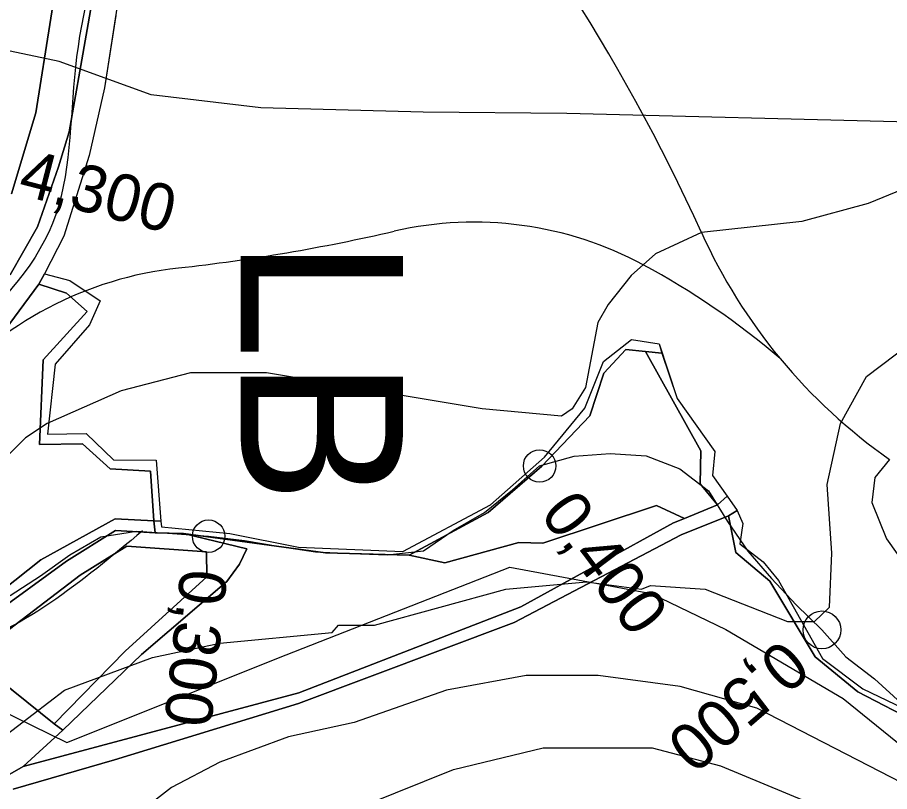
# Model space of a CAD drawing. Extents: x -510989 to -501240, y -1184665 to -1176098.
# Drawn here: x -502799.8 to -502558, y -1180893.2 to -1180678.4 of the extents above; entities that cross this region are included whole.
import ezdxf

# ---------------------------------------------------------------- set-up
doc = ezdxf.new("R2010")
doc.units = 0
for name, color, linetype in [('lesni_pozemek', 7, 'Continuous'), ('NAVRH_rozvodnice', 7, 'Continuous'), ('orna_puda', 7, 'Continuous'), ('ostatni_plocha_x_neplodna_puda', 7, 'Continuous'), ('ostatni_plocha_x_ostatni_komunikace', 7, 'Continuous'), ('popis', 7, 'Continuous'), ('STAV_povodi', 7, 'Continuous'), ('STAV_USES', 7, 'Continuous'), ('STAV_zaplavove_uzemi', 7, 'Continuous'), ('trasovani_toku', 7, 'Continuous'), ('trvaly_travni_porost', 7, 'Continuous'), ('vodni_plocha_x_vodni_tok_v_koryt_prir_n_upr', 7, 'Continuous'), ('vrstevnice_01', 7, 'Continuous'), ('vrstevnice_02', 7, 'Continuous')]:
    doc.layers.add(name, color=color, linetype=linetype)

msp = doc.modelspace()

# ---------------------------------------------------------------- linework, layer by layer
at = {"layer": 'lesni_pozemek'}
for points in [[(-502631.12, -1180770.47), (-502625.72, -1180771.03), (-502610.3, -1180798.61), (-502610.54, -1180807.81), (-502605.73, -1180813.64), (-502614.89, -1180817.39), (-502622.59, -1180813.79), (-502654.14, -1180824.26), (-502660.83, -1180824.02), (-502681.33, -1180829.71), (-502691.2, -1180827.6), (-502669.32, -1180815.73), (-502654.42, -1180802.89), (-502641.14, -1180788.89), (-502637.2, -1180777.1)], [(-502622.59, -1180813.79), (-502614.89, -1180817.39), (-502617.89, -1180818.58), (-502660.27, -1180841.9), (-502721.8, -1180865.8), (-502798.25, -1180886.18), (-502787.21, -1180876.17), (-502765.47, -1180855.11), (-502741.77, -1180834.87), (-502738.26, -1180830.04), (-502736.22, -1180825.78), (-502753.8, -1180821.6), (-502714.38, -1180826.96), (-502691.2, -1180827.6), (-502681.33, -1180829.71), (-502660.83, -1180824.02), (-502654.14, -1180824.26)], [(-502600.3, -1180815.19), (-502598.7, -1180818.74), (-502599.5, -1180824.47), (-502593.02, -1180829.38), (-502588.78, -1180834.59), (-502576.62, -1180856.26), (-502565.39, -1180864.64), (-502543.25, -1180875.29), (-502527.16, -1180874.79), (-502524.04, -1180876.47), (-502534.5, -1180876.49), (-502542.39, -1180877.27), (-502549.74, -1180874.33), (-502566.8, -1180865.53), (-502578.65, -1180855.77), (-502591.19, -1180834.74), (-502600.6, -1180826.83), (-502602.66, -1180816.62)]]:
    msp.add_lwpolyline(points, close=True, dxfattribs=at)
msp.add_lwpolyline([(-502801.01, -1180892.5), (-502772.87, -1180884.37), (-502721.93, -1180868.76), (-502662.05, -1180846.24), (-502615.83, -1180821.96), (-502602.66, -1180816.62), (-502600.6, -1180826.83), (-502591.19, -1180834.74), (-502578.65, -1180855.77), (-502566.8, -1180865.53), (-502549.74, -1180874.33), (-502542.39, -1180877.27), (-502529.39, -1180892.94), (-502512.56, -1180903.15), (-502506.32, -1180908.67), (-502491.28, -1180923.41), (-502476.75, -1180945.25), (-502421.86, -1180943.98), (-502397.42, -1180943.85), (-502378.98, -1180969.22), (-502365.51, -1181018.48), (-502344.01, -1181040.98)], dxfattribs=at)
at = {"layer": 'NAVRH_rozvodnice'}
for centre, radius, start, end in [((-503084.28, -1180952.21), 520.24, 24.3149, 59.9272), ((-502673.19, -1180834.01), 98.84, 61.6783, 102.9508), ((-502814.44, -1180219.79), 531.41, 276.4039, 282.9508), ((-502469.14, -1180674.27), 154.78, 204.3149, 234.9627), ((-502743.75, -1180849.62), 102.37, 96.4039, 139.0843), ((-502729.16, -1180937.86), 216.82, 49.4935, 61.6783)]:
    msp.add_arc(centre, radius, start, end, dxfattribs=at)
at = {"layer": 'orna_puda'}
for points in [[(-502792.36, -1180749.51), (-502785.29, -1180751.35), (-502776.91, -1180757), (-502779.87, -1180763.64), (-502789.4, -1180774.57), (-502791.51, -1180794.02), (-502780.74, -1180793.81), (-502773.23, -1180801.16), (-502761.36, -1180801.23), (-502760.06, -1180818.15), (-502762.05, -1180818.06), (-502762.94, -1180804.22), (-502774.16, -1180803.61), (-502781.78, -1180796.7), (-502793.67, -1180796.9), (-502792.68, -1180773.38), (-502780.49, -1180759.94), (-502786.27, -1180754.91), (-502793.9, -1180752.35)], [(-502793.9, -1180752.35), (-502786.27, -1180754.91), (-502780.49, -1180759.94), (-502792.68, -1180773.38), (-502793.67, -1180796.9), (-502781.78, -1180796.7), (-502774.16, -1180803.61), (-502762.94, -1180804.22), (-502762.05, -1180818.06), (-502772.76, -1180817.46), (-502793.35, -1180828.83), (-502804.14, -1180837.43), (-502809.48, -1180835.13), (-502818.29, -1180827.84), (-502812.43, -1180809.35), (-502821.06, -1180785.72), (-502808.75, -1180772.47)], [(-502747.4, -1180826.66), (-502747.35, -1180833.59), (-502769.96, -1180854.2), (-502789.65, -1180874.39), (-502812.95, -1180855.69), (-502803.61, -1180849.28), (-502782.45, -1180833.13), (-502769.46, -1180825.1)], [(-502851.54, -1180851.14), (-502825.93, -1180850.4), (-502812.95, -1180855.69), (-502789.65, -1180874.39), (-502787.21, -1180876.17), (-502798.25, -1180886.18), (-502804.55, -1180889.84), (-502844.37, -1180865.02), (-502876.23, -1180850.15)]]:
    msp.add_lwpolyline(points, close=True, dxfattribs=at)
at = {"layer": 'ostatni_plocha_x_neplodna_puda'}
for points in [[(-502801.45, -1180727.35), (-502794.75, -1180704.83), (-502786.44, -1180652.25), (-502781.25, -1180635.2), (-502776.65, -1180623.48), (-502754.57, -1180591.61), (-502738.04, -1180577.78), (-502741, -1180592.8), (-502749.21, -1180599.72), (-502765.63, -1180625.17), (-502771.66, -1180638.62), (-502776.02, -1180656.36), (-502785.44, -1180710.09), (-502788.47, -1180719.84), (-502794.23, -1180736.5), (-502801.8, -1180749.77)], [(-502801.8, -1180749.77), (-502794.23, -1180736.5), (-502788.47, -1180719.84), (-502785.44, -1180710.09), (-502776.02, -1180656.36), (-502771.66, -1180638.62), (-502765.63, -1180625.17), (-502749.21, -1180599.72), (-502741, -1180592.8), (-502743.17, -1180603.25), (-502758.56, -1180625.91), (-502764.8, -1180640.56), (-502769.46, -1180657.77), (-502775.69, -1180697.93), (-502779.98, -1180716.63), (-502786.99, -1180739.08), (-502792.36, -1180749.51), (-502793.9, -1180752.35), (-502808.75, -1180772.47)]]:
    msp.add_lwpolyline(points, dxfattribs=at)
msp.add_lwpolyline([(-502625.72, -1180771.03), (-502621.14, -1180771.51), (-502616.89, -1180784.13), (-502606.43, -1180798.76), (-502607.09, -1180805.43), (-502603, -1180811.21), (-502605.73, -1180813.64), (-502610.54, -1180807.81), (-502610.3, -1180798.61)], close=True, dxfattribs=at)
at = {"layer": 'ostatni_plocha_x_ostatni_komunikace'}
msp.add_lwpolyline([(-502804.55, -1180889.84), (-502798.25, -1180886.18), (-502721.8, -1180865.8), (-502660.27, -1180841.9), (-502617.89, -1180818.58), (-502614.89, -1180817.39), (-502605.73, -1180813.64), (-502603, -1180811.21), (-502600.3, -1180815.19), (-502602.66, -1180816.62), (-502615.83, -1180821.96), (-502662.05, -1180846.24), (-502721.93, -1180868.76), (-502772.87, -1180884.37), (-502801.01, -1180892.5)], dxfattribs=at)
at = {"layer": 'popis'}
msp.add_lwpolyline([(-502772.58, -1180677.85), (-502775.69, -1180697.93), (-502779.98, -1180716.63), (-502786.99, -1180739.08), (-502792.36, -1180749.51), (-502785.29, -1180751.35), (-502776.91, -1180757), (-502779.87, -1180763.64), (-502789.4, -1180774.57), (-502791.51, -1180794.02), (-502780.74, -1180793.81), (-502773.23, -1180801.16), (-502761.36, -1180801.23), (-502760.06, -1180818.15), (-502759.92, -1180819.69), (-502740.94, -1180821.58), (-502721.9, -1180825.36), (-502692.96, -1180826.52), (-502668.68, -1180813.61), (-502653.69, -1180800.38), (-502642.53, -1180786.76), (-502637.28, -1180773.82), (-502629.57, -1180767.75), (-502621.9, -1180768.9), (-502616.89, -1180784.13), (-502606.43, -1180798.76), (-502607.09, -1180805.43), (-502603, -1180811.21), (-502600.3, -1180815.19), (-502598.7, -1180818.74), (-502599.5, -1180824.47), (-502593.02, -1180829.38), (-502588.78, -1180834.59), (-502582.7, -1180845.43), (-502576.62, -1180856.26), (-502565.39, -1180864.64), (-502543.25, -1180875.29)], dxfattribs=at)
at = {"layer": 'STAV_povodi'}
for centre, radius, start, end in [((-503084.28, -1180952.21), 520.24, 24.3149, 59.9272), ((-502469.14, -1180674.27), 154.78, 204.3149, 234.9627)]:
    msp.add_arc(centre, radius, start, end, dxfattribs=at)
at = {"layer": 'STAV_USES'}
for p, q in [((-502788.23, -1180690.57), (-502817.61, -1180684.48)), ((-502788.23, -1180690.57), (-502817.61, -1180684.48)), ((-502762.71, -1180699.81), (-502788.23, -1180690.57)), ((-502762.71, -1180699.81), (-502788.23, -1180690.57)), ((-502732.31, -1180703.46), (-502762.71, -1180699.81)), ((-502732.31, -1180703.46), (-502762.71, -1180699.81)), ((-502687.32, -1180704.68), (-502732.31, -1180703.46)), ((-502687.32, -1180704.68), (-502732.31, -1180703.46)), ((-502647.5, -1180704.98), (-502687.32, -1180704.68)), ((-502647.5, -1180704.98), (-502687.32, -1180704.68)), ((-502542.62, -1180707.72), (-502647.5, -1180704.98)), ((-502542.62, -1180707.72), (-502647.5, -1180704.98)), ((-502692.79, -1180842.44), (-502663.3, -1180830.88)), ((-502692.79, -1180842.44), (-502663.3, -1180830.88)), ((-502663.3, -1180830.88), (-502624.09, -1180838.18)), ((-502663.3, -1180830.88), (-502624.09, -1180838.18)), ((-502624.09, -1180838.18), (-502603.42, -1180848.22)), ((-502624.09, -1180838.18), (-502603.42, -1180848.22)), ((-502725.32, -1180855.21), (-502692.79, -1180842.44)), ((-502725.32, -1180855.21), (-502692.79, -1180842.44)), ((-502603.42, -1180848.22), (-502570.89, -1180867.38)), ((-502603.42, -1180848.22), (-502570.89, -1180867.38)), ((-502786.12, -1180879.54), (-502725.32, -1180855.21)), ((-502786.12, -1180879.54), (-502725.32, -1180855.21)), ((-502821.07, -1180862.51), (-502786.12, -1180879.54)), ((-502821.07, -1180862.51), (-502786.12, -1180879.54)), ((-502570.89, -1180867.38), (-502545.66, -1180887.75)), ((-502570.89, -1180867.38), (-502545.66, -1180887.75))]:
    msp.add_line(p, q, dxfattribs=at)
at = {"layer": 'STAV_zaplavove_uzemi'}
for points in [[(-502932.59, -1180779.14), (-502891.24, -1180773.37), (-502850.86, -1180752.22), (-502831.82, -1180711.88), (-502820.18, -1180669.57), (-502808.55, -1180623.03), (-502787.39, -1180586), (-502760.95, -1180555.33), (-502749.31, -1180543.69)], [(-503467.11, -1180958.89), (-503446.16, -1180976.27), (-503422.56, -1181000.75), (-503413.82, -1180964.9), (-503405.08, -1180934.31), (-503373.61, -1180894.97), (-503323.78, -1180883.6), (-503227.62, -1180870.49), (-503138.45, -1180849.51), (-503112.23, -1180846.02), (-503065.02, -1180821.54), (-503029.18, -1180810.17), (-502993.77, -1180796.84), (-502936.08, -1180789.15), (-502875.5, -1180775.69), (-502836.07, -1180734.34), (-502817.61, -1180686.88), (-502812.32, -1180643.52), (-502796.45, -1180601.21), (-502773.18, -1180571.59), (-502747.8, -1180553.61)], [(-502723.47, -1180576.88), (-502750.97, -1180610.73), (-502772.12, -1180647.75), (-502783.76, -1180692.17), (-502790.11, -1180735.54), (-502816.55, -1180769.39), (-502838.76, -1180789.49), (-502880.02, -1180813.82), (-502947.71, -1180825.45), (-502980.5, -1180833.91), (-503008.01, -1180838.14), (-503027.04, -1180827.57), (-503058.78, -1180840.26), (-503097.92, -1180865.65), (-503133.88, -1180877.28), (-503224.85, -1180888.92), (-503331.68, -1180909.01), (-503349.66, -1180914.3), (-503380.34, -1180944.98), (-503395.15, -1180996.81), (-503404.67, -1181054.99), (-503414.18, -1181088.83), (-503405.74, -1181137.71), (-503341.21, -1181192.71), (-503275.63, -1181213.86), (-503238.61, -1181228.67), (-503221.69, -1181245.6), (-503229.09, -1181273.1), (-503244.96, -1181310.12), (-503251.3, -1181333.39), (-503243.9, -1181363.01), (-503246.02, -1181393.68), (-503244.96, -1181433.88), (-503251.3, -1181477.25), (-503261.88, -1181518.5), (-503269.29, -1181530.14), (-503299, -1181579.21), (-503326.93, -1181610.62), (-503351.36, -1181638.55), (-503381.61, -1181666.47), (-503397.91, -1181682.76), (-503420.01, -1181721.16), (-503428.16, -1181736.28), (-503464.23, -1181735.12), (-503497.97, -1181758.39), (-503482.84, -1181800.28), (-503460.74, -1181841), (-503407.53, -1181883.86), (-503369.52, -1181914.83), (-503348.4, -1181945.81), (-503334.32, -1181976.78), (-503286.45, -1182017.61), (-503224.5, -1182073.92), (-503185.08, -1182121.79), (-503159.74, -1182180.92), (-503125.16, -1182269.48), (-503118.18, -1182319.52), (-503118.18, -1182384.67), (-503122.84, -1182470.78), (-503133.31, -1182562.7), (-503147.27, -1182666.25), (-503152.24, -1182800.82), (-503140.98, -1182878.25), (-503110, -1182947.24), (-503050.82, -1183014.1), (-502950.75, -1183132.78), (-502862.33, -1183242.16), (-502789.02, -1183301.5), (-502594.33, -1183372.67), (-502552.52, -1183394.35), (-502521.54, -1183433.06), (-502481.28, -1183546.12), (-502442.56, -1183663.81), (-502399.2, -1183755.19), (-502318.67, -1183838.81), (-502270.66, -1183889.92), (-502173.29, -1183977.22)], [(-502250.32, -1184002.61), (-502355.07, -1183875.41), (-502442.37, -1183790.61), (-502477.29, -1183700.82), (-502532.16, -1183578.61), (-502567.08, -1183448.91), (-502626.05, -1183402.34), (-502705.41, -1183380.59), (-502814.2, -1183349.87), (-502882.03, -1183297.39), (-502931.95, -1183237.24), (-503042.02, -1183107.97), (-503139.64, -1183018.94), (-503222.14, -1182957.59), (-503308.56, -1182839.96), (-503316.24, -1182784.92), (-503330.32, -1182756.77), (-503348.24, -1182719.65), (-503334.16, -1182651.82), (-503323.92, -1182595.5), (-503313.68, -1182526.39), (-503294.1, -1182480.5), (-503251.86, -1182396.03), (-503229.34, -1182314.37), (-503216.1, -1182227.15), (-503242.43, -1182174.5), (-503271.86, -1182129.59), (-503287.34, -1182081.58), (-503343.88, -1182028.1), (-503361.79, -1182008.91), (-503396.35, -1181952.59), (-503442.43, -1181933.39), (-503497.46, -1181888.6), (-503525.62, -1181860.44), (-503528.18, -1181837.4), (-503548.66, -1181767.01), (-503558.9, -1181729.89), (-503576.82, -1181682.53), (-503578.1, -1181621.1), (-503567.86, -1181572.46), (-503552.5, -1181536.63), (-503538.04, -1181458.36), (-503518.33, -1181411.9), (-503509.88, -1181341.51), (-503497.21, -1181207.63), (-503499.77, -1181097.56), (-503498.02, -1181031.35), (-503510.82, -1180970.85), (-503549.22, -1180952.23), (-503571.32, -1180940.6), (-503605.07, -1180937.11), (-503651.61, -1180939.44), (-503671.39, -1180917.33), (-503679.53, -1180892.89), (-503713.27, -1180871.95), (-503727.24, -1180859.15), (-503734.22, -1180833.55), (-503728.4, -1180799.81), (-503741.2, -1180770.72), (-503722.82, -1180725.17), (-503721.54, -1180703.41), (-503731.78, -1180697.01), (-503767.61, -1180699.57), (-503790.65, -1180697.01), (-503817.53, -1180697.01), (-503861.04, -1180686.77), (-503889.2, -1180675.25), (-503900.72, -1180668.85), (-503953.2, -1180679.09), (-503997.99, -1180697.01), (-504063.27, -1180722.61), (-504109.34, -1180749.49), (-504142.62, -1180776.36), (-504177.18, -1180796.84), (-504211.73, -1180817.32), (-504414.98, -1180961.5), (-504472.7, -1180998.11), (-504544.51, -1181068.5), (-504600.82, -1181143.12), (-504621.94, -1181196.62), (-504641.65, -1181267.01), (-504660.25, -1181350.62), (-504634.7, -1181398.32), (-504617.66, -1181447.72), (-504600.62, -1181492.01), (-504587, -1181548.23), (-504592.11, -1181628.29), (-504569.96, -1181682.81), (-504568.26, -1181664.07), (-504554.63, -1181621.48), (-504547.82, -1181597.63)], [(-502765.18, -1180820.83), (-502819.12, -1180854.68), (-502855.09, -1180856.79), (-502878.36, -1180851.5), (-502911.15, -1180848.33), (-502954.52, -1180870.54), (-502984.14, -1180869.48), (-503005.29, -1180861.02), (-503048.66, -1180872.66), (-503074.04, -1180895.93), (-503100.49, -1180910.74), (-503124.82, -1180934.01), (-503148.09, -1180961.51), (-503167.13, -1180991.13), (-503214.18, -1181039.04), (-503223.14, -1181058.24), (-503224.42, -1181086.39), (-503233.38, -1181129.91), (-503224.42, -1181152.95), (-503210.34, -1181174.71), (-503189.86, -1181187.51), (-503177.06, -1181216.94), (-503187.3, -1181265.58), (-503182.09, -1181326.92), (-503202.22, -1181367.18), (-503223.9, -1181396.6), (-503227, -1181422.93), (-503244.04, -1181475.59), (-503248.68, -1181509.66), (-503278.16, -1181558.16), (-503308.83, -1181601.52), (-503351.14, -1181645.95), (-503365.95, -1181659.7), (-503395.57, -1181685.09), (-503411.43, -1181722.11), (-503422.01, -1181739.03), (-503437.88, -1181747.49), (-503460.09, -1181743.26), (-503481.25, -1181748.55), (-503492.88, -1181761.25), (-503472.79, -1181803.56), (-503443.17, -1181840.58), (-503413.55, -1181857.5), (-503278.84, -1181941.97), (-503242.23, -1181977.17), (-503180.29, -1182027.85), (-503125.38, -1182098.25), (-503088.78, -1182167.23), (-503075.54, -1182217), (-503114.26, -1182162.8), (-503152.97, -1182091.56), (-503197.89, -1182048.2), (-503210.28, -1182032.71), (-503231.96, -1182021.87), (-503259.83, -1182017.22), (-503266.03, -1182021.87), (-503224.21, -1182048.2), (-503199.43, -1182076.07), (-503157.62, -1182114.79), (-503135.94, -1182159.7), (-503118.9, -1182207.71), (-503111.16, -1182251.07), (-503108.24, -1182409.43), (-503115.92, -1182478.55), (-503128.72, -1182603.98), (-503131.28, -1182696.13), (-503104.4, -1182780.6), (-503071.45, -1182869.91), (-503052.71, -1182886.94), (-502977.76, -1182944.86), (-502838.07, -1183047.07), (-502664.31, -1183174.84), (-502563.8, -1183270.24), (-502485.44, -1183353.71), (-502446.26, -1183432.07), (-502383.48, -1183571.46), (-502315.46, -1183658.04), (-502253.62, -1183724), (-502158.8, -1183808.51), (-502045.43, -1183923.94), (-501930, -1184016.7), (-501793.89, -1184089.91), (-501746.5, -1184127.32), (-501709.09, -1184197.15)]]:
    msp.add_spline(points, degree=3, dxfattribs=at)
at = {"layer": 'trasovani_toku'}
for p, q in [((-502645.42, -1180800.11), (-502635.45, -1180799.35)), ((-502635.45, -1180799.35), (-502625.47, -1180800.02)), ((-502655.04, -1180802.82), (-502645.42, -1180800.11)), ((-502625.47, -1180800.02), (-502616.15, -1180803.64)), ((-502662.53, -1180809.45), (-502655.04, -1180802.82)), ((-502616.15, -1180803.64), (-502608.19, -1180809.71)), ((-502670.32, -1180815.72), (-502662.53, -1180809.45)), ((-502608.19, -1180809.71), (-502602.97, -1180818.23)), ((-502678.98, -1180820.72), (-502670.32, -1180815.72)), ((-502602.97, -1180818.23), (-502597.31, -1180826.48)), ((-502776.66, -1180822.46), (-502766.78, -1180820.89)), ((-502766.78, -1180820.89), (-502756.8, -1180821.56)), ((-502756.8, -1180821.56), (-502746.83, -1180822.31)), ((-502687.23, -1180826.37), (-502678.98, -1180820.72)), ((-502785.29, -1180827.5), (-502776.66, -1180822.46)), ((-502746.83, -1180822.31), (-502736.9, -1180823.51)), ((-502736.9, -1180823.51), (-502727.04, -1180825.18)), ((-502727.04, -1180825.18), (-502717.15, -1180826.64)), ((-502697.17, -1180827.47), (-502687.23, -1180826.37)), ((-502597.31, -1180826.48), (-502590.74, -1180834.02)), ((-502793.43, -1180833.3), (-502785.29, -1180827.5)), ((-502717.15, -1180826.64), (-502707.16, -1180827.11)), ((-502707.16, -1180827.11), (-502697.17, -1180827.47)), ((-502801.81, -1180838.77), (-502793.43, -1180833.3)), ((-502590.74, -1180834.02), (-502583.91, -1180841.32)), ((-502583.91, -1180841.32), (-502576.75, -1180848.31)), ((-502576.75, -1180848.31), (-502570.1, -1180855.77)), ((-502570.1, -1180855.77), (-502562.16, -1180861.85)), ((-502562.16, -1180861.85), (-502554.78, -1180868.6))]:
    msp.add_line(p, q, dxfattribs=at)
for centre, radius in [((-502655.04, -1180802.82), 4.5), ((-502746.83, -1180822.31), 4.5), ((-502576.75, -1180848.31), 5.25)]:
    msp.add_circle(centre, radius, dxfattribs=at)
at = {"layer": 'trvaly_travni_porost'}
msp.add_lwpolyline([(-502804.14, -1180837.43), (-502793.35, -1180828.83), (-502772.76, -1180817.46), (-502762.05, -1180818.06), (-502761.64, -1180821.41), (-502772.68, -1180820.76), (-502786.26, -1180829.24), (-502807.15, -1180844.37)], dxfattribs=at)
msp.add_lwpolyline([(-502772.68, -1180820.76), (-502761.64, -1180821.41), (-502753.8, -1180821.6), (-502736.22, -1180825.78), (-502738.26, -1180830.04), (-502741.77, -1180834.87), (-502765.47, -1180855.11), (-502787.21, -1180876.17), (-502789.65, -1180874.39), (-502769.96, -1180854.2), (-502747.35, -1180833.59), (-502747.4, -1180826.66), (-502769.46, -1180825.1), (-502782.45, -1180833.13), (-502803.61, -1180849.28), (-502812.95, -1180855.69), (-502816.82, -1180845.73), (-502807.15, -1180844.37), (-502786.26, -1180829.24)], close=True, dxfattribs=at)
at = {"layer": 'vodni_plocha_x_vodni_tok_v_koryt_prir_n_upr'}
msp.add_lwpolyline([(-502799.97, -1180622), (-502790.32, -1180602.95), (-502775.03, -1180581.36), (-502764.32, -1180570.83), (-502750.39, -1180559.36), (-502738.04, -1180577.78), (-502754.57, -1180591.61), (-502776.65, -1180623.48), (-502781.25, -1180635.2), (-502786.44, -1180652.25), (-502794.75, -1180704.83), (-502801.45, -1180727.35)], dxfattribs=at)
msp.add_lwpolyline([(-502629.57, -1180767.75), (-502621.9, -1180768.9), (-502621.14, -1180771.51), (-502625.72, -1180771.03), (-502631.12, -1180770.47), (-502637.2, -1180777.1), (-502641.14, -1180788.89), (-502654.42, -1180802.89), (-502669.32, -1180815.73), (-502691.2, -1180827.6), (-502714.38, -1180826.96), (-502753.8, -1180821.6), (-502761.64, -1180821.41), (-502762.05, -1180818.06), (-502760.06, -1180818.15), (-502759.92, -1180819.69), (-502740.94, -1180821.58), (-502721.9, -1180825.36), (-502692.96, -1180826.52), (-502668.68, -1180813.61), (-502653.69, -1180800.38), (-502642.53, -1180786.76), (-502637.28, -1180773.82)], close=True, dxfattribs=at)
at = {"layer": 'vrstevnice_01'}
for points in [[(-502812.91, -1180885), (-502786.81, -1180865), (-502762.41, -1180856), (-502743.69, -1180852), (-502712.59, -1180849), (-502710.81, -1180847), (-502700.81, -1180847), (-502664.41, -1180837), (-502642, -1180835), (-502626.81, -1180837), (-502624.31, -1180836), (-502609.09, -1180837), (-502586.31, -1180846), (-502578.81, -1180846), (-502574.69, -1180842), (-502574, -1180827), (-502575.31, -1180808), (-502571.59, -1180791), (-502564.41, -1180778), (-502497, -1180727), (-502457.41, -1180689), (-502419.59, -1180655)], [(-502800.69, -1181004), (-502773.19, -1180952), (-502754.59, -1180931), (-502734.19, -1180914), (-502711.09, -1180900), (-502678.91, -1180887), (-502654.09, -1180881), (-502623.81, -1180881), (-502604.91, -1180886), (-502580.81, -1180896), (-502534.19, -1180922)]]:
    msp.add_lwpolyline(points, dxfattribs=at)
at = {"layer": 'vrstevnice_02'}
for points in [[(-502523.41, -1180670), (-502525, -1180688), (-502534.69, -1180708), (-502548, -1180723), (-502554.19, -1180726), (-502563.91, -1180730), (-502582.31, -1180735), (-502610.19, -1180738), (-502622.91, -1180744), (-502629.69, -1180750), (-502636, -1180758), (-502638.91, -1180763), (-502642.31, -1180781), (-502646, -1180787), (-502649, -1180789), (-502671, -1180787), (-502730.81, -1180777), (-502751.81, -1180777), (-502771.09, -1180782), (-502791.59, -1180791), (-502797.59, -1180795), (-502823.69, -1180821)], [(-502558, -1180801), (-502562.09, -1180806), (-502562.91, -1180813), (-502558.81, -1180823), (-502547.5, -1180839)], [(-502548.31, -1180894), (-502594.81, -1180870), (-502616.09, -1180864), (-502638.81, -1180861), (-502658.81, -1180861), (-502680.81, -1180865), (-502706.5, -1180874), (-502724.69, -1180878), (-502743.69, -1180885), (-502757.09, -1180892), (-502770, -1180902), (-502792.81, -1180922), (-502808.09, -1180945)]]:
    msp.add_lwpolyline(points, dxfattribs=at)

# ---------------------------------------------------------------- texts
at = {"layer": 'STAV_USES'}
msp.add_text('LB', height=45, rotation=270, dxfattribs=at).set_placement((-502737.92, -1180739.64))
at = {"layer": 'trasovani_toku'}
for s, rotation, p in [('4,300', 345.4199, (-502800.09, -1180727.37)), ('0,400', 307.0901, (-502655.22, -1180816.23)), ('0,300', 263.9104, (-502754.51, -1180831.02)), ('0,500', 220.7739, (-502587.69, -1180850.37))]:
    msp.add_text(s, height=13, rotation=rotation, dxfattribs=at).set_placement(p)

doc.saveas('drawing.dxf')
